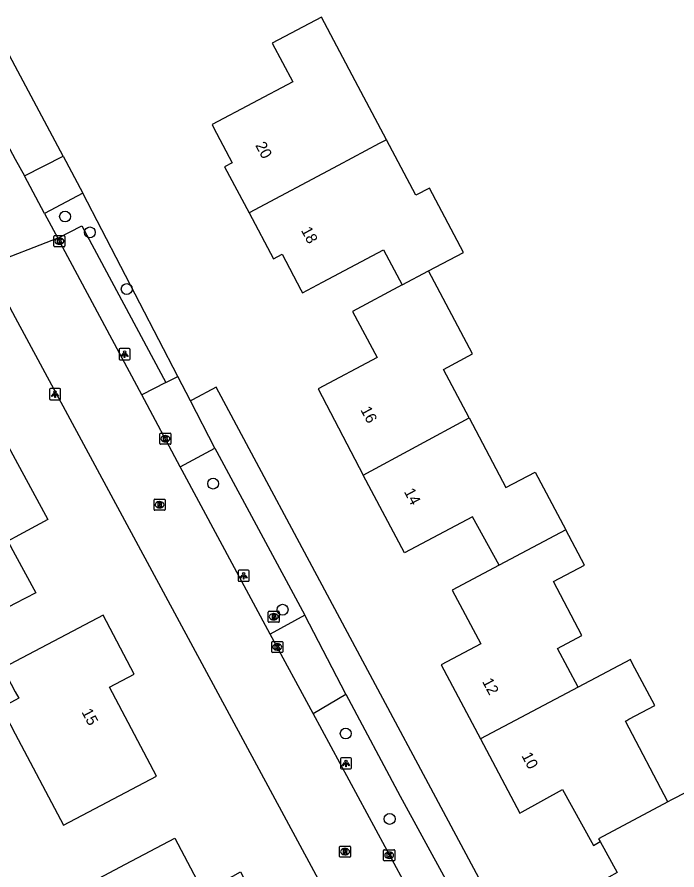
# Model space of a CAD drawing. Extents: x 162417 to 163721, y 384268 to 385416.
# Drawn here: x 163500.2 to 163559.4, y 384866.1 to 384942.7 of the extents above; entities that cross this region are included whole.
import ezdxf

# ---------------------------------------------------------------- set-up
doc = ezdxf.new("R2010")
doc.units = 0
for name, color, linetype in [('IMGEO_Boom', 7, 'Continuous'), ('IMGEO_Brandkraan', 7, 'Continuous'), ('IMGEO_Groenvoorziening', 7, 'Continuous'), ('IMGEO_Kolk', 7, 'Continuous'), ('IMGEO_Lichtpunt', 7, 'Continuous'), ('IMGEO_Pand', 7, 'Continuous'), ('IMGEO_Pand_nummerreeks', 7, 'Continuous'), ('IMGEO_Rijbaan_lokaal_gesloten', 7, 'Continuous'), ('IMGEO_Rioolput', 7, 'Continuous'), ('IMGEO_Voetpad_open', 7, 'Continuous')]:
    doc.layers.add(name, color=color, linetype=linetype)

msp = doc.modelspace()

# ---------------------------------------------------------------- linework, layer by layer
at = {"layer": 'IMGEO_Boom'}
for centre in [(163504.475, 384924.82), (163506.702, 384923.397), (163510.012, 384918.302), (163517.777, 384900.819), (163524.018, 384889.481), (163529.694, 384878.355), (163533.638, 384870.678)]:
    msp.add_circle(centre, 0.489, dxfattribs=at)
at = {"layer": 'IMGEO_Brandkraan'}
for p, q in [((163522.723, 384888.425), (163522.723, 384889.277)), ((163522.798, 384889.351), (163523.65, 384889.351)), ((163523.211, 384889.131), (163523.236, 384889.131)), ((163523.724, 384889.277), (163523.724, 384888.425)), ((163523.65, 384888.351), (163522.798, 384888.351)), ((163523.234, 384888.571), (163523.209, 384888.571))]:
    msp.add_line(p, q, dxfattribs=at)
for points in [[(163522.723, 384888.425), (163522.723, 384889.277)], [(163522.798, 384889.351), (163523.65, 384889.351)], [(163523.071, 384889.051), (163523.071, 384888.651), (163523.284, 384888.651)], [(163523.302, 384889.051), (163523.071, 384889.051)], [(163523.25, 384888.97), (163523.196, 384888.97), (163523.196, 384888.894)], [(163523.724, 384889.277), (163523.724, 384888.425)], [(163523.65, 384888.351), (163522.798, 384888.351)], [(163523.196, 384888.894), (163523.249, 384888.894)], [(163523.258, 384888.818), (163523.196, 384888.818), (163523.196, 384888.737)], [(163523.196, 384888.737), (163523.258, 384888.737)]]:
    msp.add_lwpolyline(points, dxfattribs=at)
for centre, radius, start, end in [((163522.8, 384889.275), 0.0765, 91.55205, 178.44795), ((163522.8, 384889.275), 0.0765, 91.55205, 178.44795), ((163523.251, 384888.932), 0.0379, 267.82845, 90.93552), ((163523.306, 384888.906), 0.145, 59.4692, 91.53667), ((163523.331, 384888.953), 0.0922, 285.51372, 58.15012), ((163523.648, 384889.275), 0.0765, 1.55205, 88.44795), ((163523.648, 384889.275), 0.0765, 1.55205, 88.44795), ((163522.8, 384888.427), 0.0765, 181.55205, 268.44795), ((163522.8, 384888.427), 0.0765, 181.55205, 268.44795), ((163523.259, 384888.777), 0.0404, 269.87594, 90.50774), ((163523.29, 384888.902), 0.251, 268.66757, 293.53466), ((163523.336, 384888.761), 0.105, 301.31148, 78.98903), ((163523.648, 384888.427), 0.0765, 271.55205, 358.44795), ((163523.648, 384888.427), 0.0765, 271.55205, 358.44795)]:
    msp.add_arc(centre, radius, start, end, dxfattribs=at)
for centre, major_axis, ratio, start_param, end_param in [((163523.21, 384888.851), (-0.387, 0.002), 0.722429, 4.712389, 7.853982), ((163523.235, 384888.851), (-0.39, 0.002), 0.717154, 1.570796, 4.712389)]:
    msp.add_ellipse(centre, major_axis=major_axis, ratio=ratio, start_param=start_param, end_param=end_param, dxfattribs=at)
at = {"layer": 'IMGEO_Groenvoorziening'}
for points in [[(163504.307, 384930.256), (163500, 384938.325), (163497.872, 384942.291)], [(163514.598, 384910.454), (163506.079, 384926.915)]]:
    msp.add_lwpolyline(points, dxfattribs=at)
at = {"layer": 'IMGEO_Kolk'}
for p, q in [((163503.463, 384922.179), (163503.463, 384923.031)), ((163503.538, 384923.105), (163504.39, 384923.105)), ((163503.951, 384922.885), (163503.976, 384922.885)), ((163504.464, 384923.031), (163504.464, 384922.179)), ((163504.39, 384922.105), (163503.538, 384922.105)), ((163503.974, 384922.325), (163503.949, 384922.325)), ((163512.985, 384904.424), (163512.985, 384905.276)), ((163513.06, 384905.35), (163513.912, 384905.35)), ((163513.473, 384905.13), (163513.498, 384905.13)), ((163513.986, 384905.276), (163513.986, 384904.424)), ((163513.912, 384904.35), (163513.06, 384904.35)), ((163513.496, 384904.57), (163513.471, 384904.57)), ((163523.041, 384885.707), (163523.041, 384886.559)), ((163523.116, 384886.633), (163523.968, 384886.633)), ((163523.529, 384886.413), (163523.554, 384886.413)), ((163524.042, 384886.559), (163524.042, 384885.707)), ((163523.968, 384885.633), (163523.116, 384885.633)), ((163523.552, 384885.853), (163523.527, 384885.853)), ((163533.095, 384866.986), (163533.095, 384867.838)), ((163533.17, 384867.912), (163534.022, 384867.912)), ((163533.583, 384867.692), (163533.608, 384867.692)), ((163534.096, 384867.838), (163534.096, 384866.986)), ((163534.022, 384866.912), (163533.17, 384866.912)), ((163533.606, 384867.132), (163533.581, 384867.132))]:
    msp.add_line(p, q, dxfattribs=at)
for points in [[(163503.463, 384922.179), (163503.463, 384923.031)], [(163503.538, 384923.105), (163504.39, 384923.105)], [(163503.784, 384922.805), (163503.907, 384922.805), (163503.907, 384922.654), (163504.037, 384922.805), (163504.201, 384922.805), (163504.055, 384922.654), (163504.208, 384922.405), (163504.056, 384922.405), (163503.971, 384922.569), (163503.907, 384922.502), (163503.907, 384922.405), (163503.784, 384922.405), (163503.784, 384922.805)], [(163504.464, 384923.031), (163504.464, 384922.179)], [(163504.39, 384922.105), (163503.538, 384922.105)], [(163512.985, 384904.424), (163512.985, 384905.276)], [(163513.06, 384905.35), (163513.912, 384905.35)], [(163513.306, 384905.05), (163513.429, 384905.05), (163513.429, 384904.899), (163513.559, 384905.05), (163513.723, 384905.05), (163513.577, 384904.899), (163513.73, 384904.65), (163513.578, 384904.65), (163513.493, 384904.814), (163513.429, 384904.747), (163513.429, 384904.65), (163513.306, 384904.65), (163513.306, 384905.05)], [(163513.986, 384905.276), (163513.986, 384904.424)], [(163513.912, 384904.35), (163513.06, 384904.35)], [(163523.041, 384885.707), (163523.041, 384886.559)], [(163523.116, 384886.633), (163523.968, 384886.633)], [(163523.362, 384886.333), (163523.485, 384886.333), (163523.485, 384886.182), (163523.615, 384886.333), (163523.779, 384886.333), (163523.633, 384886.182), (163523.786, 384885.933), (163523.634, 384885.933), (163523.549, 384886.097), (163523.485, 384886.03), (163523.485, 384885.933), (163523.362, 384885.933), (163523.362, 384886.333)], [(163524.042, 384886.559), (163524.042, 384885.707)], [(163523.968, 384885.633), (163523.116, 384885.633)], [(163533.095, 384866.986), (163533.095, 384867.838)], [(163533.17, 384867.912), (163534.022, 384867.912)], [(163533.416, 384867.612), (163533.539, 384867.612), (163533.539, 384867.461), (163533.669, 384867.612), (163533.833, 384867.612), (163533.687, 384867.461), (163533.84, 384867.212), (163533.688, 384867.212), (163533.603, 384867.376), (163533.539, 384867.309), (163533.539, 384867.212), (163533.416, 384867.212), (163533.416, 384867.612)], [(163534.096, 384867.838), (163534.096, 384866.986)], [(163534.022, 384866.912), (163533.17, 384866.912)]]:
    msp.add_lwpolyline(points, dxfattribs=at)
for centre, start, end in [((163503.54, 384923.029), 91.55205, 178.44795), ((163503.54, 384923.029), 91.55205, 178.44795), ((163504.388, 384923.029), 1.55205, 88.44795), ((163504.388, 384923.029), 1.55205, 88.44795), ((163503.54, 384922.181), 181.55205, 268.44795), ((163503.54, 384922.181), 181.55205, 268.44795), ((163504.388, 384922.181), 271.55205, 358.44795), ((163504.388, 384922.181), 271.55205, 358.44795), ((163513.062, 384905.274), 91.55205, 178.44795), ((163513.062, 384905.274), 91.55205, 178.44795), ((163513.91, 384905.274), 1.55205, 88.44795), ((163513.91, 384905.274), 1.55205, 88.44795), ((163513.062, 384904.426), 181.55205, 268.44795), ((163513.062, 384904.426), 181.55205, 268.44795), ((163513.91, 384904.426), 271.55205, 358.44795), ((163513.91, 384904.426), 271.55205, 358.44795), ((163523.118, 384886.557), 91.55205, 178.44795), ((163523.118, 384886.557), 91.55205, 178.44795), ((163523.966, 384886.557), 1.55205, 88.44795), ((163523.966, 384886.557), 1.55205, 88.44795), ((163523.118, 384885.709), 181.55205, 268.44795), ((163523.118, 384885.709), 181.55205, 268.44795), ((163523.966, 384885.709), 271.55205, 358.44795), ((163523.966, 384885.709), 271.55205, 358.44795), ((163533.172, 384867.836), 91.55205, 178.44795), ((163533.172, 384867.836), 91.55205, 178.44795), ((163534.02, 384867.836), 1.55205, 88.44795), ((163534.02, 384867.836), 1.55205, 88.44795), ((163533.172, 384866.988), 181.55205, 268.44795), ((163533.172, 384866.988), 181.55205, 268.44795), ((163534.02, 384866.988), 271.55205, 358.44795), ((163534.02, 384866.988), 271.55205, 358.44795)]:
    msp.add_arc(centre, 0.0765, start, end, dxfattribs=at)
for centre, major_axis, ratio, start_param, end_param in [((163503.95, 384922.605), (-0.387, 0.002), 0.722429, 4.712389, 7.853982), ((163503.975, 384922.605), (-0.39, 0.002), 0.717154, 1.570796, 4.712389), ((163513.472, 384904.85), (-0.387, 0.002), 0.722429, 4.712389, 7.853982), ((163513.497, 384904.85), (-0.39, 0.002), 0.717154, 1.570796, 4.712389), ((163523.528, 384886.133), (-0.387, 0.002), 0.722429, 4.712389, 7.853982), ((163523.553, 384886.133), (-0.39, 0.002), 0.717154, 1.570796, 4.712389), ((163533.582, 384867.412), (-0.387, 0.002), 0.722429, 4.712389, 7.853982), ((163533.607, 384867.412), (-0.39, 0.002), 0.717154, 1.570796, 4.712389)]:
    msp.add_ellipse(centre, major_axis=major_axis, ratio=ratio, start_param=start_param, end_param=end_param, dxfattribs=at)
at = {"layer": 'IMGEO_Lichtpunt'}
for p, q in [((163509.322, 384912.852), (163509.322, 384912.045)), ((163509.322, 384912.852), (163509.322, 384912.045)), ((163510.224, 384912.947), (163509.416, 384912.947)), ((163510.224, 384912.947), (163509.416, 384912.947)), ((163510.318, 384912.045), (163510.318, 384912.852)), ((163510.318, 384912.045), (163510.318, 384912.852)), ((163509.416, 384911.951), (163510.224, 384911.951)), ((163509.416, 384911.951), (163510.224, 384911.951)), ((163503.081, 384909.26), (163503.081, 384908.453)), ((163503.081, 384909.26), (163503.081, 384908.453)), ((163503.983, 384909.355), (163503.175, 384909.355)), ((163503.983, 384909.355), (163503.175, 384909.355)), ((163504.077, 384908.453), (163504.077, 384909.26)), ((163504.077, 384908.453), (163504.077, 384909.26)), ((163503.175, 384908.359), (163503.983, 384908.359)), ((163503.175, 384908.359), (163503.983, 384908.359)), ((163520.017, 384892.938), (163520.017, 384892.131)), ((163520.017, 384892.938), (163520.017, 384892.131)), ((163520.919, 384893.033), (163520.111, 384893.033)), ((163520.919, 384893.033), (163520.111, 384893.033)), ((163521.013, 384892.131), (163521.013, 384892.938)), ((163521.013, 384892.131), (163521.013, 384892.938)), ((163520.111, 384892.037), (163520.919, 384892.037)), ((163520.111, 384892.037), (163520.919, 384892.037)), ((163529.216, 384876.079), (163529.216, 384875.272)), ((163529.216, 384876.079), (163529.216, 384875.272)), ((163530.118, 384876.174), (163529.31, 384876.174)), ((163530.118, 384876.174), (163529.31, 384876.174)), ((163530.212, 384875.272), (163530.212, 384876.079)), ((163530.212, 384875.272), (163530.212, 384876.079)), ((163529.31, 384875.178), (163530.118, 384875.178)), ((163529.31, 384875.178), (163530.118, 384875.178))]:
    msp.add_line(p, q, dxfattribs=at)
for points in [[(163509.696, 384912.516), (163509.735, 384912.488), (163509.547, 384912.226), (163509.509, 384912.253), (163509.696, 384912.516)], [(163509.798, 384912.468), (163509.845, 384912.468), (163509.845, 384912.146), (163509.798, 384912.146), (163509.798, 384912.468)], [(163509.908, 384912.488), (163509.946, 384912.515), (163510.133, 384912.253), (163510.094, 384912.225), (163509.908, 384912.488)], [(163503.455, 384908.924), (163503.494, 384908.896), (163503.306, 384908.634), (163503.268, 384908.661), (163503.455, 384908.924)], [(163503.667, 384908.896), (163503.705, 384908.923), (163503.892, 384908.661), (163503.853, 384908.633), (163503.667, 384908.896)], [(163503.557, 384908.876), (163503.604, 384908.876), (163503.604, 384908.554), (163503.557, 384908.554), (163503.557, 384908.876)], [(163520.391, 384892.602), (163520.43, 384892.574), (163520.242, 384892.312), (163520.204, 384892.339), (163520.391, 384892.602)], [(163520.493, 384892.554), (163520.54, 384892.554), (163520.54, 384892.232), (163520.493, 384892.232), (163520.493, 384892.554)], [(163520.603, 384892.574), (163520.641, 384892.601), (163520.828, 384892.339), (163520.789, 384892.311), (163520.603, 384892.574)], [(163529.59, 384875.743), (163529.629, 384875.715), (163529.441, 384875.453), (163529.403, 384875.48), (163529.59, 384875.743)], [(163529.692, 384875.695), (163529.739, 384875.695), (163529.739, 384875.373), (163529.692, 384875.373), (163529.692, 384875.695)], [(163529.802, 384875.715), (163529.84, 384875.742), (163530.027, 384875.48), (163529.988, 384875.452), (163529.802, 384875.715)]]:
    msp.add_lwpolyline(points, dxfattribs=at)
for centre in [(163509.821, 384912.65), (163503.58, 384909.058), (163520.516, 384892.736), (163529.715, 384875.877)]:
    msp.add_circle(centre, 0.0994, dxfattribs=at)
for centre, start, end in [((163509.416, 384912.852), 90, 180), ((163509.416, 384912.852), 90, 180), ((163510.224, 384912.852), 0, 90), ((163510.224, 384912.852), 0, 90), ((163509.416, 384912.045), 180, 270), ((163509.416, 384912.045), 180, 270), ((163510.224, 384912.045), 270, 0), ((163510.224, 384912.045), 270, 360), ((163503.175, 384909.26), 90, 180), ((163503.175, 384909.26), 90, 180), ((163503.983, 384909.26), 0, 90), ((163503.983, 384909.26), 0, 90), ((163503.175, 384908.453), 180, 270), ((163503.175, 384908.453), 180, 270), ((163503.983, 384908.453), 270, 0), ((163503.983, 384908.453), 270, 360), ((163520.111, 384892.938), 90, 180), ((163520.111, 384892.938), 90, 180), ((163520.919, 384892.938), 0, 90), ((163520.919, 384892.938), 0, 90), ((163520.111, 384892.131), 180, 270), ((163520.111, 384892.131), 180, 270), ((163520.919, 384892.131), 270, 0), ((163520.919, 384892.131), 270, 360), ((163529.31, 384876.079), 90, 180), ((163529.31, 384876.079), 90, 180), ((163530.118, 384876.079), 0, 90), ((163530.118, 384876.079), 0, 90), ((163529.31, 384875.272), 180, 270), ((163529.31, 384875.272), 180, 270), ((163530.118, 384875.272), 270, 0), ((163530.118, 384875.272), 270, 360)]:
    msp.add_arc(centre, 0.0946, start, end, dxfattribs=at)
at = {"layer": 'IMGEO_Pand'}
for points in [[(163533.357, 384931.72), (163530.551, 384937.002), (163527.5, 384942.745), (163523.084, 384940.398), (163524.927, 384936.928), (163517.68, 384933.078), (163517.818, 384932.817), (163519.5, 384929.65), (163518.811, 384929.284), (163521.007, 384925.15)], [(163533.357, 384931.72), (163532.695, 384931.368), (163529.011, 384929.411), (163521.007, 384925.15)], [(163537.142, 384919.935), (163540.273, 384921.598), (163537.203, 384927.376), (163536.002, 384926.739), (163533.357, 384931.72)], [(163521.007, 384925.15), (163523.203, 384921.016), (163523.973, 384921.425), (163525.67, 384918.229), (163525.807, 384917.971), (163527.599, 384918.924), (163533.076, 384921.834), (163534.758, 384918.668)], [(163534.758, 384918.668), (163537.142, 384919.935)], [(163540.771, 384906.721), (163538.46, 384911.082), (163541.094, 384912.478), (163537.142, 384919.935)], [(163534.758, 384918.668), (163530.294, 384916.297), (163532.504, 384912.138), (163527.206, 384909.323), (163531.258, 384901.571)], [(163489.299, 384890.851), (163496.341, 384894.667), (163490.228, 384905.947), (163496.558, 384909.377), (163500, 384903.025), (163502.939, 384897.601), (163500, 384896.009), (163499.332, 384895.647), (163500, 384894.414), (163501.853, 384890.995), (163500, 384890.029), (163497.42, 384888.683), (163491.972, 384885.919), (163491.681, 384886.456), (163489.299, 384890.851)], [(163531.258, 384901.571), (163540.771, 384906.721)], [(163540.771, 384906.721), (163544.089, 384900.461), (163546.72, 384901.856), (163549.478, 384896.654)], [(163543.481, 384893.478), (163541.091, 384897.836), (163534.971, 384894.584), (163531.258, 384901.571)], [(163549.478, 384896.654), (163543.481, 384893.478)], [(163550.561, 384882.511), (163548.708, 384886.005), (163550.911, 384887.173), (163548.347, 384892.01), (163551.152, 384893.498), (163549.478, 384896.654)], [(163543.481, 384893.478), (163539.266, 384891.243), (163541.827, 384886.413), (163538.274, 384884.53), (163541.805, 384877.87)], [(163508.271, 384872.189), (163512.691, 384874.525), (163508.467, 384882.517), (163510.69, 384883.692), (163507.884, 384889.001), (163503.464, 384886.666), (163500, 384884.834), (163498.872, 384884.238), (163500, 384882.104), (163500.308, 384881.521), (163500, 384881.358), (163498.749, 384880.698), (163500, 384878.331), (163504.344, 384870.113), (163508.271, 384872.189)], [(163558.621, 384872.232), (163554.821, 384879.479), (163554.933, 384879.538), (163555.122, 384879.638), (163557.455, 384880.876), (163555.433, 384884.686), (163555.299, 384884.94), (163555.264, 384885.005), (163550.561, 384882.511)], [(163550.561, 384882.511), (163541.805, 384877.87)], [(163541.805, 384877.87), (163545.336, 384871.21), (163545.555, 384871.331), (163549.177, 384873.326), (163551.792, 384868.574), (163551.942, 384868.301), (163552.556, 384868.639)], [(163563.606, 384859.951), (163560.903, 384865.048), (163563.771, 384866.569), (163560.321, 384873.075), (163558.956, 384872.411), (163558.621, 384872.232)], [(163558.621, 384872.232), (163552.41, 384868.905), (163552.556, 384868.639)], [(163503.905, 384859.645), (163501.944, 384858.603), (163500.68, 384860.983), (163500.377, 384861.552), (163509.91, 384866.619), (163514.325, 384868.965), (163516.893, 384864.133), (163519.548, 384865.545), (163520.245, 384865.915), (163521.113, 384864.282), (163519.407, 384863.375), (163520.312, 384861.672), (163521.822, 384858.83), (163522.463, 384859.171), (163524.339, 384855.64), (163521.553, 384854.16), (163521.892, 384853.522), (163517.477, 384851.176), (163516.294, 384850.547), (163512.946, 384856.847), (163512.625, 384857.451), (163506.735, 384854.321), (163503.905, 384859.645)], [(163552.556, 384868.639), (163554.086, 384865.861), (163552.58, 384865.032), (163553.237, 384863.84), (163550.233, 384862.185), (163551.912, 384859.02), (163552.713, 384859.445), (163554.85, 384855.416)]]:
    msp.add_lwpolyline(points, dxfattribs=at)
at = {"layer": 'IMGEO_Rijbaan_lokaal_gesloten'}
for points in [[(163497.361, 384934.859), (163500, 384929.981), (163500.82, 384928.465)], [(163502.633, 384925.084), (163500.82, 384928.465)], [(163502.633, 384925.084), (163503.817, 384922.872)], [(163503.817, 384922.872), (163497.491, 384920.419)], [(163511.365, 384908.786), (163503.817, 384922.872)], [(163498.731, 384918.106), (163500, 384915.752), (163550.928, 384821.281), (163565.372, 384794.06), (163568.118, 384789.259)], [(163514.83, 384902.325), (163511.365, 384908.786)], [(163522.916, 384887.301), (163515.004, 384902.001), (163514.83, 384902.325)], [(163526.772, 384880.152), (163522.916, 384887.301)], [(163535.663, 384863.673), (163526.772, 384880.152)]]:
    msp.add_lwpolyline(points, dxfattribs=at)
at = {"layer": 'IMGEO_Rioolput'}
for p, q in [((163512.472, 384898.496), (163512.472, 384899.348)), ((163512.547, 384899.422), (163513.399, 384899.422)), ((163512.96, 384899.202), (163512.985, 384899.202)), ((163513.473, 384899.348), (163513.473, 384898.496)), ((163513.399, 384898.422), (163512.547, 384898.422)), ((163512.983, 384898.642), (163512.958, 384898.642)), ((163529.127, 384867.314), (163529.127, 384868.166)), ((163529.202, 384868.24), (163530.054, 384868.24)), ((163529.615, 384868.02), (163529.64, 384868.02)), ((163530.128, 384868.166), (163530.128, 384867.314)), ((163530.054, 384867.24), (163529.202, 384867.24)), ((163529.638, 384867.46), (163529.613, 384867.46))]:
    msp.add_line(p, q, dxfattribs=at)
for points in [[(163512.472, 384898.496), (163512.472, 384899.348)], [(163512.547, 384899.422), (163513.399, 384899.422)], [(163513.061, 384899.12), (163512.809, 384899.122), (163512.809, 384898.722)], [(163512.987, 384899.041), (163512.933, 384899.041), (163512.933, 384898.96)], [(163512.933, 384898.96), (163512.985, 384898.96)], [(163513.473, 384899.348), (163513.473, 384898.496)], [(163513.399, 384898.422), (163512.547, 384898.422)], [(163512.809, 384898.722), (163512.933, 384898.722), (163512.933, 384898.884), (163512.944, 384898.884)], [(163512.991, 384898.855), (163513.062, 384898.722), (163513.202, 384898.722), (163513.137, 384898.848)], [(163529.127, 384867.314), (163529.127, 384868.166)], [(163529.202, 384868.24), (163530.054, 384868.24)], [(163529.716, 384867.938), (163529.464, 384867.94), (163529.464, 384867.54)], [(163529.464, 384867.54), (163529.588, 384867.54), (163529.588, 384867.702), (163529.599, 384867.702)], [(163529.642, 384867.859), (163529.588, 384867.859), (163529.588, 384867.778)], [(163529.588, 384867.778), (163529.64, 384867.778)], [(163529.646, 384867.673), (163529.717, 384867.54), (163529.857, 384867.54), (163529.792, 384867.666)], [(163530.128, 384868.166), (163530.128, 384867.314)], [(163530.054, 384867.24), (163529.202, 384867.24)]]:
    msp.add_lwpolyline(points, dxfattribs=at)
for centre, radius, start, end in [((163512.549, 384899.346), 0.0765, 91.55205, 178.44795), ((163512.549, 384899.346), 0.0765, 91.55205, 178.44795), ((163512.969, 384899.149), 0.19, 274.7715, 282.96867), ((163512.993, 384898.945), 0.0964, 77.00612, 93.18647), ((163513.007, 384899.002), 0.0378, 276.66336, 79.67722), ((163513.06, 384899.01), 0.109, 350.36119, 89.41601), ((163513.058, 384899.01), 0.112, 277.58423, 350.98172), ((163513.397, 384899.346), 0.0765, 1.55205, 88.44795), ((163513.397, 384899.346), 0.0765, 1.55205, 88.44795), ((163512.549, 384898.498), 0.0765, 181.55205, 268.44795), ((163512.549, 384898.498), 0.0765, 181.55205, 268.44795), ((163512.943, 384898.831), 0.0533, 26.02933, 88.69889), ((163513.042, 384898.795), 0.108, 29.51342, 73.79051), ((163513.397, 384898.498), 0.0765, 271.55205, 358.44795), ((163513.397, 384898.498), 0.0765, 271.55205, 358.44795), ((163529.204, 384868.164), 0.0765, 91.55205, 178.44795), ((163529.204, 384868.164), 0.0765, 91.55205, 178.44795), ((163529.598, 384867.649), 0.0533, 26.02933, 88.69889), ((163529.624, 384867.967), 0.19, 274.7715, 282.96867), ((163529.648, 384867.763), 0.0964, 77.00612, 93.18647), ((163529.662, 384867.82), 0.0378, 276.66336, 79.67722), ((163529.715, 384867.828), 0.109, 350.36119, 89.41601), ((163529.713, 384867.828), 0.112, 277.58423, 350.98172), ((163529.697, 384867.613), 0.108, 29.51342, 73.79051), ((163530.052, 384868.164), 0.0765, 1.55205, 88.44795), ((163530.052, 384868.164), 0.0765, 1.55205, 88.44795), ((163529.204, 384867.316), 0.0765, 181.55205, 268.44795), ((163529.204, 384867.316), 0.0765, 181.55205, 268.44795), ((163530.052, 384867.316), 0.0765, 271.55205, 358.44795), ((163530.052, 384867.316), 0.0765, 271.55205, 358.44795)]:
    msp.add_arc(centre, radius, start, end, dxfattribs=at)
for centre, major_axis, ratio, start_param, end_param in [((163512.959, 384898.922), (-0.387, 0.002), 0.722429, 4.712389, 7.853982), ((163512.984, 384898.922), (-0.39, 0.002), 0.717154, 1.570796, 4.712389), ((163529.614, 384867.74), (-0.387, 0.002), 0.722429, 4.712389, 7.853982), ((163529.639, 384867.74), (-0.39, 0.002), 0.717154, 1.570796, 4.712389)]:
    msp.add_ellipse(centre, major_axis=major_axis, ratio=ratio, start_param=start_param, end_param=end_param, dxfattribs=at)
at = {"layer": 'IMGEO_Voetpad_open'}
for points in [[(163500.82, 384928.465), (163504.307, 384930.256)], [(163504.307, 384930.256), (163506.079, 384926.915)], [(163506.079, 384926.915), (163502.633, 384925.084)], [(163503.817, 384922.872), (163505.981, 384923.979), (163513.523, 384909.9)], [(163513.523, 384909.9), (163514.598, 384910.454)], [(163515.734, 384908.25), (163514.598, 384910.454)], [(163513.523, 384909.9), (163511.365, 384908.786)], [(163579.211, 384794.807), (163552.107, 384845.87), (163518.056, 384909.494), (163515.928, 384908.35), (163515.734, 384908.25)], [(163517.932, 384903.988), (163515.734, 384908.25)], [(163514.83, 384902.325), (163517.932, 384903.988)], [(163517.932, 384903.988), (163518.096, 384903.671), (163526.026, 384888.987)], [(163526.026, 384888.987), (163522.916, 384887.301)], [(163529.708, 384881.906), (163526.026, 384888.987)], [(163526.772, 384880.152), (163529.708, 384881.906)], [(163529.708, 384881.906), (163534.572, 384872.726), (163538.645, 384865.283)]]:
    msp.add_lwpolyline(points, dxfattribs=at)

# ---------------------------------------------------------------- texts
at = {"layer": 'IMGEO_Pand_nummerreeks'}
for s, rotation, p in [('20', 298.28099, (163521.54, 384931.22)), ('18', 298.28099, (163525.647, 384923.586)), ('16', 297.98792, (163530.988, 384907.449)), ('14', 297.98792, (163534.897, 384900.094)), ('12', 297.93165, (163541.921, 384883.032)), ('15', 297.85773, (163505.932, 384880.293)), ('10', 297.93148, (163545.454, 384876.367))]:
    msp.add_text(s, height=1, rotation=rotation, dxfattribs=at).set_placement(p)

doc.saveas('drawing.dxf')
